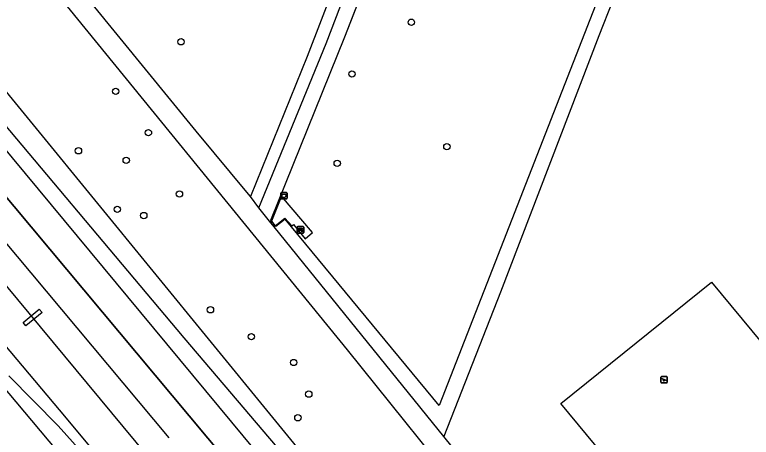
# Model space of a CAD drawing. Extents: x 159888 to 160757, y 384031 to 384746.
# Drawn here: x 160072.4 to 160186.6, y 384311.4 to 384376.9 of the extents above; entities that cross this region are included whole.
import ezdxf

# ---------------------------------------------------------------- set-up
doc = ezdxf.new("R2010")
doc.units = 0
for name, color, linetype in [('IMGEO_Afvalbak', 7, 'Continuous'), ('IMGEO_Bank', 7, 'Continuous'), ('IMGEO_Boom', 7, 'Continuous'), ('IMGEO_Geluidsscherm', 7, 'Continuous'), ('IMGEO_Groenvoorziening', 7, 'Continuous'), ('IMGEO_Haag', 7, 'Continuous'), ('IMGEO_Hek', 7, 'Continuous'), ('IMGEO_Loofbos', 7, 'Continuous'), ('IMGEO_Overweg_gesloten', 7, 'Continuous'), ('IMGEO_Speelvoorziening', 7, 'Continuous'), ('IMGEO_Spoor', 7, 'Continuous'), ('IMGEO_Spoorbaan_halfverhard', 7, 'Continuous'), ('IMGEO_Struiken', 7, 'Continuous'), ('IMGEO_Voetpad_gesloten', 7, 'Continuous'), ('IMGEO_Voetpad_open', 7, 'Continuous')]:
    doc.layers.add(name, color=color, linetype=linetype)

msp = doc.modelspace()

# ---------------------------------------------------------------- linework, layer by layer
at = {"layer": 'IMGEO_Afvalbak'}
for p, q in [((160113.69, 384348.42), (160113.69, 384349.21)), ((160113.69, 384349.21), (160113.69, 384348.42)), ((160113.79, 384349.31), (160114.58, 384349.31)), ((160114.58, 384349.31), (160113.79, 384349.31)), ((160114.68, 384349.21), (160114.68, 384348.42)), ((160114.68, 384348.42), (160114.68, 384349.21)), ((160114.58, 384348.32), (160113.79, 384348.32)), ((160113.79, 384348.32), (160114.58, 384348.32))]:
    msp.add_line(p, q, dxfattribs=at)
msp.add_lwpolyline([(160113.84, 384349.03), (160114.54, 384349.03), (160114.39, 384348.56), (160113.98, 384348.56), (160113.84, 384349.03)], dxfattribs=at)
for centre, start, end in [((160113.79, 384349.21), 90, 180), ((160113.79, 384349.21), 90, 180), ((160114.58, 384349.21), 0, 90), ((160114.58, 384349.21), 360, 90), ((160113.79, 384348.42), 180, 270), ((160113.79, 384348.42), 180, 270), ((160114.58, 384348.42), 270, 0), ((160114.58, 384348.42), 270, 0)]:
    msp.add_arc(centre, 0.1, start, end, dxfattribs=at)
at = {"layer": 'IMGEO_Bank'}
for p, q in [((160116.24, 384343.09), (160116.24, 384343.93)), ((160116.24, 384343.93), (160116.24, 384343.09)), ((160116.32, 384344.02), (160117.16, 384344.02)), ((160117.16, 384344.02), (160116.32, 384344.02)), ((160117.24, 384343.94), (160117.24, 384343.1)), ((160117.24, 384343.1), (160117.24, 384343.94)), ((160117.17, 384343.02), (160116.33, 384343.02)), ((160116.33, 384343.02), (160117.17, 384343.02)), ((160116.94, 384343.42), (160116.54, 384343.42)), ((160116.55, 384343.52), (160116.55, 384343.63)), ((160116.59, 384343.63), (160116.59, 384343.52)), ((160116.88, 384343.64), (160116.6, 384343.64)), ((160116.6, 384343.52), (160116.88, 384343.52)), ((160116.89, 384343.52), (160116.89, 384343.63)), ((160116.93, 384343.63), (160116.93, 384343.52))]:
    msp.add_line(p, q, dxfattribs=at)
for points in [[(160116.49, 384343.42), (160116.35, 384343.42), (160116.46, 384343.52), (160116.54, 384343.52)], [(160116.54, 384343.64), (160116.46, 384343.64), (160116.46, 384343.8), (160117.02, 384343.8), (160117.02, 384343.64), (160116.94, 384343.64)], [(160116.54, 384343.41), (160116.54, 384343.2), (160116.49, 384343.2), (160116.49, 384343.41)], [(160116.94, 384343.52), (160117.02, 384343.52), (160117.13, 384343.42), (160116.99, 384343.42)], [(160116.99, 384343.41), (160116.99, 384343.2), (160116.94, 384343.2), (160116.94, 384343.41)]]:
    msp.add_lwpolyline(points, dxfattribs=at)
for centre, radius, start, end in [((160116.32, 384343.94), 0.0779, 92.4484, 184.2845), ((160116.32, 384343.94), 0.0779, 92.4484, 184.2845), ((160117.16, 384343.94), 0.0779, 2.4484, 94.2845), ((160117.16, 384343.94), 0.0779, 2.4484, 94.2845), ((160116.32, 384343.1), 0.0779, 182.4484, 274.2845), ((160116.32, 384343.1), 0.0779, 182.4484, 274.2845), ((160116.49, 384343.41), 0.00671, 2.8957, 87.1043), ((160116.54, 384343.63), 0.00671, 2.8957, 87.1043), ((160116.54, 384343.52), 0.00671, 272.8957, 357.1043), ((160116.55, 384343.41), 0.00671, 92.8957, 177.1043), ((160116.6, 384343.63), 0.00671, 92.8957, 177.1043), ((160116.6, 384343.52), 0.00671, 182.8957, 267.1043), ((160116.88, 384343.63), 0.00671, 2.8957, 87.1043), ((160116.88, 384343.52), 0.00671, 272.8957, 357.1043), ((160116.94, 384343.63), 0.00671, 92.8957, 177.1043), ((160116.94, 384343.52), 0.00671, 182.8957, 267.1043), ((160116.94, 384343.41), 0.00671, 2.8957, 87.1043), ((160116.99, 384343.41), 0.00671, 92.8957, 177.1043), ((160117.16, 384343.1), 0.0779, 272.4484, 4.2845), ((160117.16, 384343.1), 0.0779, 272.4484, 4.2845)]:
    msp.add_arc(centre, radius, start, end, dxfattribs=at)
at = {"layer": 'IMGEO_Boom'}
for centre in [(160133.94, 384375.69), (160098.23, 384372.66), (160124.72, 384367.66), (160088.1, 384364.99), (160093.17, 384358.58), (160139.44, 384356.41), (160082.32, 384355.77), (160089.72, 384354.28), (160122.44, 384353.82), (160097.98, 384349.08), (160088.34, 384346.71), (160092.45, 384345.74), (160102.79, 384331.14), (160109.13, 384326.96), (160115.7, 384322.97), (160118.03, 384318.07), (160116.34, 384314.41)]:
    msp.add_circle(centre, 0.489, dxfattribs=at)
at = {"layer": 'IMGEO_Geluidsscherm'}
msp.add_lwpolyline([(159928.14, 384520), (159956.3, 384486.06), (159984.45, 384452.39), (159994.86, 384439.66), (160057.87, 384364.37), (160058.58, 384363.52), (160186.92, 384210.17), (160187.62, 384209.32), (160209.14, 384183.62), (160224.18, 384165.6), (160273.86, 384106.4), (160304.38, 384069.77), (160308.05, 384065.41), (160311.65, 384061.14)], dxfattribs=at)
at = {"layer": 'IMGEO_Groenvoorziening'}
msp.add_lwpolyline([(160225.48, 384281.16), (160202.4, 384262), (160157.09, 384316.61), (160180.47, 384335.41), (160225.48, 384281.16)], dxfattribs=at)
at = {"layer": 'IMGEO_Haag'}
for points in [[(160147.49, 384424.24), (160172.87, 384404.92), (160138.22, 384316.29), (160114.37, 384345.2), (160112.9, 384344.06), (160112.82, 384344.15)], [(160112.27, 384344.85), (160112.15, 384345), (160123.6, 384373.43), (160143.27, 384423.7)], [(160175.71, 384405.84), (160163.02, 384373.59), (160147.73, 384333.86), (160138.95, 384311.5)]]:
    msp.add_lwpolyline(points, dxfattribs=at)
at = {"layer": 'IMGEO_Hek'}
for points in [[(160112.27, 384344.85), (160112.15, 384345), (160123.6, 384373.43), (160144.35, 384426.62)], [(160147.49, 384424.24), (160172.87, 384404.92), (160138.22, 384316.29), (160114.37, 384345.2), (160112.9, 384344.06), (160112.82, 384344.15)], [(160112.82, 384344.15), (160112.27, 384344.85)]]:
    msp.add_lwpolyline(points, dxfattribs=at)
at = {"layer": 'IMGEO_Loofbos'}
msp.add_lwpolyline([(160066.68, 384370.29), (160193.35, 384215.55)], dxfattribs=at)
at = {"layer": 'IMGEO_Overweg_gesloten'}
msp.add_lwpolyline([(160074.17, 384328.65), (160073.77, 384329.17), (160076.25, 384331.23), (160076.68, 384330.71), (160074.17, 384328.65)], dxfattribs=at)
at = {"layer": 'IMGEO_Speelvoorziening'}
for p, q in [((160172.63, 384319.9), (160172.63, 384320.7)), ((160172.63, 384320.7), (160172.63, 384319.9)), ((160173.01, 384320.32), (160172.67, 384320.46)), ((160172.69, 384320.52), (160173.57, 384320.17)), ((160172.73, 384320.8), (160173.52, 384320.8)), ((160173.52, 384320.8), (160172.73, 384320.8)), ((160173.55, 384320.11), (160173.21, 384320.24)), ((160173.62, 384320.7), (160173.62, 384319.9)), ((160173.62, 384319.9), (160173.62, 384320.7)), ((160173.52, 384319.8), (160172.73, 384319.8)), ((160172.73, 384319.8), (160173.52, 384319.8))]:
    msp.add_line(p, q, dxfattribs=at)
for centre, radius, start, end in [((160172.73, 384320.7), 0.1, 90, 180), ((160172.73, 384320.7), 0.1, 90, 180), ((160172.68, 384320.49), 0.0327, 68.078, 248.078), ((160173.09, 384320.23), 0.12, 130.9928, 5.1632), ((160173.52, 384320.7), 0.1, 0, 90), ((160173.52, 384320.7), 0.1, 360, 90), ((160173.56, 384320.14), 0.0327, 248.078, 68.078), ((160172.73, 384319.9), 0.1, 180, 270), ((160172.73, 384319.9), 0.1, 180, 270), ((160173.52, 384319.9), 0.1, 270, 0), ((160173.52, 384319.9), 0.1, 270, 0)]:
    msp.add_arc(centre, radius, start, end, dxfattribs=at)
at = {"layer": 'IMGEO_Spoor'}
for points in [[(159920.54, 384522.03), (159933.61, 384506.16), (159966.33, 384466.67), (160096.34, 384311.28)], [(159917.5, 384519.5), (159923.77, 384511.88), (159975.05, 384449.8), (160007.84, 384410.37), (160069.03, 384337.3), (160092.96, 384308.5)], [(159911.08, 384514.13), (159965.63, 384450.73), (160011.8, 384396.28), (160059.06, 384339.67), (160080.41, 384314.36)], [(160071.54, 384320.91), (160079.15, 384313.18)], [(160070.17, 384319.77), (160119.8, 384260.67), (160136.98, 384240.02), (160223.23, 384136.98)], [(160080.41, 384314.36), (160110.81, 384277.87)], [(160079.15, 384313.18), (160110.81, 384277.87)]]:
    msp.add_lwpolyline(points, dxfattribs=at)
at = {"layer": 'IMGEO_Spoorbaan_halfverhard'}
msp.add_lwpolyline([(160186.92, 384210.17), (160058.58, 384363.52)], dxfattribs=at)
at = {"layer": 'IMGEO_Struiken'}
for points in [[(160191.68, 384214.15), (160144.99, 384271.02), (160118.19, 384303.94), (160098.7, 384326.81), (160063.96, 384368.01)], [(160062.17, 384366.51), (160187.4, 384215.74), (160189.87, 384212.64)]]:
    msp.add_lwpolyline(points, dxfattribs=at)
at = {"layer": 'IMGEO_Voetpad_gesloten'}
for points in [[(160110.28, 384346.92), (160120.72, 384372.42), (160130.26, 384397.27), (160136.57, 384413.76), (160141.95, 384426.92), (160142.81, 384429.08), (160143.68, 384429.87)], [(160108.98, 384348.69), (160108.69, 384349.03), (160100.55, 384358.79), (160076.52, 384388.24)], [(160202.48, 384228.38), (160184.98, 384250), (160144.16, 384299.92), (160124.02, 384324.91), (160073.55, 384386.87)], [(160124.13, 384386.84), (160122.4, 384382.35), (160117.78, 384370.4), (160108.98, 384348.69)], [(160110.28, 384346.92), (160108.98, 384348.69)], [(160112.17, 384344.59), (160110.28, 384346.92)], [(160112.64, 384344.01), (160112.17, 384344.59)], [(160138.95, 384311.5), (160112.64, 384344.01)], [(160206.73, 384230.25), (160205.44, 384230.57), (160204.75, 384231.01), (160203.85, 384231.89), (160147.59, 384300.82), (160138.95, 384311.5)]]:
    msp.add_lwpolyline(points, dxfattribs=at)
at = {"layer": 'IMGEO_Voetpad_open'}
for points in [[(160112.82, 384344.15), (160114.33, 384345.35), (160115.41, 384344.13), (160115.64, 384344.35), (160117.46, 384342.15), (160118.62, 384343.12), (160113.78, 384348.74), (160112.27, 384344.85)], [(160112.17, 384344.59), (160112.27, 384344.85)], [(160112.27, 384344.85), (160112.82, 384344.15)], [(160112.82, 384344.15), (160112.64, 384344.01)]]:
    msp.add_lwpolyline(points, dxfattribs=at)

doc.saveas('drawing.dxf')
